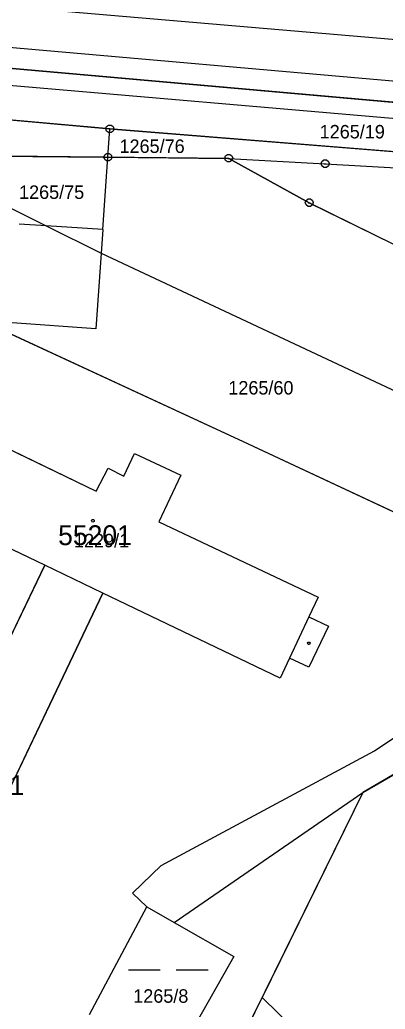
# Model space of a CAD drawing. Extents: x -779618 to -776429, y -1144546 to -1143350.
# Drawn here: x -777136.8 to -777090.7, y -1143980.2 to -1143855.3 of the extents above; entities that cross this region are included whole.
import ezdxf

# ---------------------------------------------------------------- set-up
doc = ezdxf.new("R2010")
doc.units = 0
for name, color, linetype in [('1', 7, 'Continuous'), ('11', 7, 'Continuous'), ('12', 7, 'Continuous'), ('2', 7, 'Continuous'), ('3', 7, 'Continuous'), ('4', 7, 'Continuous'), ('5', 7, 'Continuous'), ('8', 7, 'Continuous')]:
    doc.layers.add(name, color=color, linetype=linetype)

msp = doc.modelspace()

# ---------------------------------------------------------------- linework, layer by layer
at = {"layer": '1'}
for p, q in [((-777035.36, -1143870.54), (-777167.58, -1143858.82)), ((-777150.77, -1143862.48), (-777035.76, -1143872.38)), ((-777125.43, -1143869.09), (-777184.32, -1143863.79)), ((-777125.68, -1143872.67), (-777125.43, -1143869.09)), ((-777124.98, -1143869.13), (-777125.43, -1143869.09)), ((-777082.45, -1143872.54), (-777124.98, -1143869.13)), ((-777151.21, -1143872.43), (-777133.48, -1143881.32)), ((-777151.21, -1143872.43), (-777126.28, -1143872.66)), ((-777126.32, -1143881.78), (-777125.68, -1143872.67)), ((-777126.28, -1143872.66), (-777125.68, -1143872.67)), ((-777125.68, -1143872.67), (-777110.44, -1143872.81)), ((-777110.44, -1143872.81), (-777100.29, -1143878.41)), ((-777110.44, -1143872.81), (-777098.28, -1143873.49)), ((-777098.28, -1143873.49), (-777074.51, -1143874.84)), ((-777100.29, -1143878.41), (-777041.02, -1143907.6)), ((-777133.48, -1143881.32), (-777126.53, -1143884.78)), ((-777126.32, -1143881.78), (-777126.53, -1143884.78)), ((-777158.02, -1143885.65), (-777108.64, -1143908.55)), ((-777126.53, -1143884.78), (-777059.22, -1143916.33)), ((-777152.28, -1143902.66), (-777127.18, -1143914.79)), ((-777108.64, -1143908.55), (-777064.63, -1143929.09)), ((-777123.69, -1143912.92), (-777122.34, -1143910.06)), ((-777122.34, -1143910.06), (-777116.5, -1143912.8)), ((-777127.18, -1143914.79), (-777125.66, -1143911.89)), ((-777125.66, -1143911.89), (-777123.69, -1143912.92)), ((-777133.63, -1143924.16), (-777157.17, -1143912.85)), ((-777116.5, -1143912.8), (-777119.25, -1143918.66)), ((-777119.25, -1143918.66), (-777099.16, -1143928.16)), ((-777133.63, -1143924.16), (-777140.15, -1143937.67)), ((-777132.6, -1143940.84), (-777126.31, -1143927.68)), ((-777103.98, -1143938.41), (-777126.31, -1143927.68)), ((-777099.16, -1143928.16), (-777100.35, -1143930.67)), ((-777092.08, -1143947.56), (-777064.63, -1143929.09)), ((-777100.35, -1143930.67), (-777097.85, -1143931.84)), ((-777097.85, -1143931.84), (-777100.33, -1143937.03)), ((-777102.79, -1143935.87), (-777103.98, -1143938.41)), ((-777100.33, -1143937.03), (-777102.79, -1143935.87)), ((-777140.36, -1143957.12), (-777132.6, -1143940.84)), ((-777118.97, -1143962.02), (-777092.08, -1143947.56)), ((-777093.52, -1143952.82), (-777087.76, -1143949.47)), ((-777117.31, -1143969.24), (-777093.52, -1143952.82)), ((-777093.52, -1143952.82), (-777109.82, -1143985.95)), ((-777122.57, -1143965.52), (-777118.97, -1143962.02)), ((-777120.78, -1143967.25), (-777122.57, -1143965.52)), ((-777128.02, -1143980.84), (-777120.78, -1143967.25)), ((-777120.78, -1143967.25), (-777117.31, -1143969.24)), ((-777117.31, -1143969.24), (-777109.82, -1143973.51)), ((-777109.82, -1143973.51), (-777117.13, -1143986.44))]:
    msp.add_line(p, q, dxfattribs=at)
at = {"layer": '11'}
for points in [[(-777521.49, -1143753.86), (-777515.73, -1143755.37), (-777494.83, -1143763.84), (-777474.95, -1143771.88), (-777437.2, -1143787.51), (-777405.54, -1143800.83), (-777387.68, -1143807.89), (-777356.13, -1143823.03), (-777352.24, -1143824.36), (-777344.73, -1143827.04), (-777336.84, -1143829.8), (-777324.83, -1143836.1), (-777303.85, -1143844.86), (-777292.27, -1143847.75), (-777289.53, -1143848.43), (-777281.88, -1143848.9), (-777167.58, -1143858.82), (-777035.36, -1143870.54), (-777014.02, -1143874.66), (-776998.39, -1143882.22), (-776992.99, -1143881.07), (-776972.79, -1143876.78), (-776970.83, -1143876.37), (-776959.34, -1143880.62)], [(-777227.36, -1143897.85), (-777214.78, -1143866.06), (-777212.82, -1143861.22), (-777208.67, -1143861.6), (-777184.32, -1143863.79), (-777124.98, -1143869.13), (-777082.45, -1143872.54)], [(-777041.02, -1143907.6), (-777100.29, -1143878.41), (-777110.44, -1143872.81), (-777126.28, -1143872.66), (-777151.21, -1143872.43), (-777182.17, -1143872.56), (-777166.67, -1143881.06), (-777167.52, -1143883.15), (-777164.98, -1143884.18), (-777164.25, -1143882.39), (-777163.6, -1143882.75), (-777163.88, -1143885.28), (-777158.02, -1143885.65), (-777108.64, -1143908.55), (-777064.63, -1143929.09)], [(-777144.07, -1143945.8), (-777140.15, -1143937.67), (-777133.63, -1143924.16), (-777157.17, -1143912.85), (-777169.76, -1143906.8), (-777164.83, -1143896.6), (-777152.28, -1143902.66), (-777127.18, -1143914.79), (-777125.66, -1143911.89), (-777123.69, -1143912.92), (-777122.34, -1143910.06), (-777116.5, -1143912.8), (-777119.25, -1143918.66), (-777099.16, -1143928.16), (-777100.35, -1143930.67), (-777097.85, -1143931.84), (-777100.33, -1143937.03), (-777102.79, -1143935.87), (-777103.98, -1143938.41), (-777126.31, -1143927.68), (-777132.6, -1143940.84), (-777137.35, -1143950.8)], [(-777233.61, -1143950.34), (-777182.11, -1143975.59), (-777151.49, -1143990.35), (-777149.1, -1143989.23), (-777148.68, -1143990.13), (-777144.83, -1143988.32), (-777141.63, -1143995.11), (-777128.13, -1144001.62), (-777129.93, -1143997.79), (-777127.9, -1143996.84), (-777129.57, -1143993.28), (-777118.21, -1143987.96), (-777116.54, -1143991.53), (-777114.5, -1143990.57), (-777103.79, -1144013.4), (-777099.68, -1144015.4), (-777097.63, -1144016.39), (-777109.29, -1143991.28), (-777109.82, -1143985.95), (-777106.25, -1143978.69)], [(-777087.76, -1143949.47), (-777093.52, -1143952.82), (-777106.25, -1143978.69)], [(-777106.25, -1143978.69), (-777100.19, -1143984.61), (-777089.74, -1143992.29), (-777085.15, -1143999.64), (-777078.29, -1144019.61), (-777070.38, -1144054.63), (-777064.39, -1144074.9), (-777053.6, -1144104.13), (-777023.35, -1144200.11), (-777006.25, -1144273.89), (-776995.59, -1144305.77), (-776985.2, -1144331.09), (-776979.71, -1144341.4), (-776962.8, -1144366.65), (-776938.27, -1144396.78)]]:
    msp.add_lwpolyline(points, dxfattribs=at)
at = {"layer": '12'}
for p, q in [((-777152.28, -1143902.66), (-777127.18, -1143914.79)), ((-777123.69, -1143912.92), (-777122.34, -1143910.06)), ((-777122.34, -1143910.06), (-777116.5, -1143912.8)), ((-777127.18, -1143914.79), (-777125.66, -1143911.89)), ((-777125.66, -1143911.89), (-777123.69, -1143912.92)), ((-777133.63, -1143924.16), (-777157.17, -1143912.85)), ((-777116.5, -1143912.8), (-777119.25, -1143918.66)), ((-777119.25, -1143918.66), (-777099.16, -1143928.16)), ((-777126.31, -1143927.68), (-777133.63, -1143924.16)), ((-777103.98, -1143938.41), (-777126.31, -1143927.68)), ((-777099.16, -1143928.16), (-777100.35, -1143930.67)), ((-777100.35, -1143930.67), (-777102.79, -1143935.87)), ((-777102.79, -1143935.87), (-777103.98, -1143938.41))]:
    msp.add_line(p, q, dxfattribs=at)
at = {"layer": '3'}
for p, q in [((-777123.09, -1143975.19), (-777119.08, -1143975.19)), ((-777117.07, -1143975.19), (-777113.04, -1143975.19))]:
    msp.add_line(p, q, dxfattribs=at)
at = {"layer": '4'}
for p, q in [((-777156.34, -1143852.08), (-777077.05, -1143858.86)), ((-777051.48, -1143866.41), (-777166.52, -1143856.36)), ((-777133.48, -1143881.32), (-777136.87, -1143881.1)), ((-777126.32, -1143881.78), (-777133.48, -1143881.32)), ((-777126.53, -1143884.78), (-777127.2, -1143894.33)), ((-777127.2, -1143894.33), (-777137.77, -1143893.58)), ((-777126.31, -1143927.68), (-777133.63, -1143924.16)), ((-777100.35, -1143930.67), (-777102.79, -1143935.87))]:
    msp.add_line(p, q, dxfattribs=at)
at = {"layer": '5'}
for points in [[(-777127.57, -1143918.36), (-777127.47, -1143918.38), (-777127.42, -1143918.47), (-777127.4, -1143918.53), (-777127.42, -1143918.62), (-777127.5, -1143918.69), (-777127.57, -1143918.7), (-777127.66, -1143918.67), (-777127.72, -1143918.61), (-777127.74, -1143918.53), (-777127.72, -1143918.44), (-777127.64, -1143918.37)], [(-777100.26, -1143933.85), (-777100.17, -1143934), (-777100.26, -1143934.15), (-777100.44, -1143934.15), (-777100.53, -1143934), (-777100.44, -1143933.85)]]:
    msp.add_lwpolyline(points, close=True, dxfattribs=at)
at = {"layer": '8'}
for p, q in [((-777125.55, -1143869.09), (-777125.31, -1143869.09)), ((-777125.8, -1143872.67), (-777125.56, -1143872.67)), ((-777110.56, -1143872.81), (-777110.32, -1143872.81)), ((-777098.4, -1143873.49), (-777098.16, -1143873.49)), ((-777100.41, -1143878.41), (-777100.17, -1143878.41))]:
    msp.add_line(p, q, dxfattribs=at)
for points in [[(-777125.28, -1143868.61), (-777125.03, -1143868.79), (-777124.93, -1143869.08), (-777125.03, -1143869.37), (-777125.28, -1143869.55), (-777125.59, -1143869.55), (-777125.84, -1143869.37), (-777125.94, -1143869.08), (-777125.84, -1143868.79), (-777125.59, -1143868.61)], [(-777125.53, -1143872.19), (-777125.28, -1143872.37), (-777125.18, -1143872.66), (-777125.28, -1143872.95), (-777125.53, -1143873.13), (-777125.84, -1143873.13), (-777126.09, -1143872.95), (-777126.19, -1143872.66), (-777126.09, -1143872.37), (-777125.84, -1143872.19)], [(-777110.29, -1143872.33), (-777110.04, -1143872.51), (-777109.94, -1143872.8), (-777110.04, -1143873.09), (-777110.29, -1143873.27), (-777110.6, -1143873.27), (-777110.85, -1143873.09), (-777110.95, -1143872.8), (-777110.85, -1143872.51), (-777110.6, -1143872.33)], [(-777098.13, -1143873.01), (-777097.88, -1143873.19), (-777097.78, -1143873.48), (-777097.88, -1143873.77), (-777098.13, -1143873.95), (-777098.44, -1143873.95), (-777098.69, -1143873.77), (-777098.79, -1143873.48), (-777098.69, -1143873.19), (-777098.44, -1143873.01)], [(-777100.14, -1143877.93), (-777099.89, -1143878.11), (-777099.79, -1143878.4), (-777099.89, -1143878.69), (-777100.14, -1143878.87), (-777100.45, -1143878.87), (-777100.7, -1143878.69), (-777100.8, -1143878.4), (-777100.7, -1143878.11), (-777100.45, -1143877.93)]]:
    msp.add_lwpolyline(points, close=True, dxfattribs=at)

# ---------------------------------------------------------------- texts
at = {"layer": '11'}
for s, p in [('55201', (-777131.96, -1143921.61)), ('72911', (-777145.51, -1143953.15))]:
    msp.add_text(s, height=2.5, dxfattribs=at).set_placement(p)
at = {"layer": '2'}
for s, p in [('1265/19', (-777098.98, -1143870.3)), ('1265/76', (-777124.22, -1143872.13)), ('1265/75', (-777136.89, -1143877.93)), ('1265/60', (-777110.5, -1143902.61)), ('1229/1', (-777129.96, -1143921.89)), ('1265/8', (-777122.49, -1143979.35))]:
    msp.add_text(s, height=1.7, dxfattribs=at).set_placement(p)

doc.saveas('drawing.dxf')
